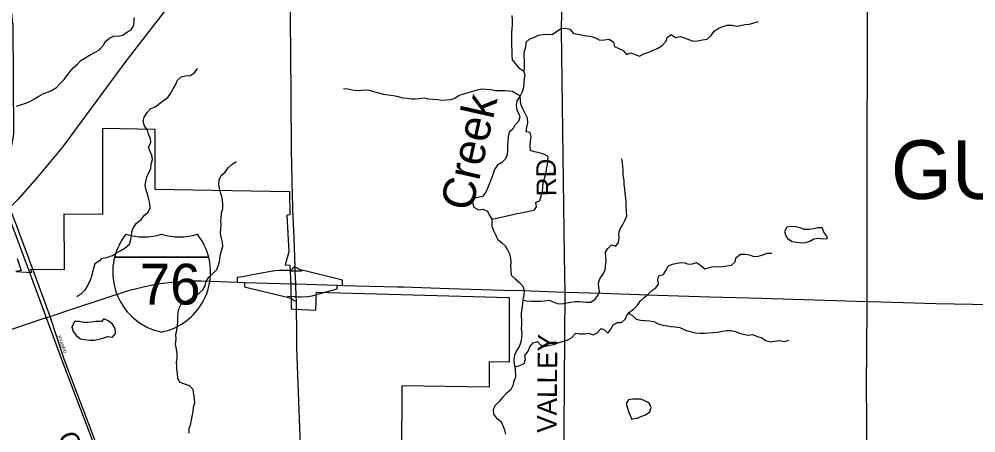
# Model space of a CAD drawing. Extents: x 1985906 to 2277390, y 930619 to 1324581.
# Drawn here: x 2139737 to 2154411, y 1103268 to 1109615 of the extents above; entities that cross this region are included whole.
import ezdxf

# ---------------------------------------------------------------- set-up
doc = ezdxf.new("R2010")
doc.units = 0
for name, color, linetype in [('GM_X_City_Street', 7, 'Continuous'), ('GM_X_City_Street_Text', 7, 'Continuous'), ('GM_X_Corporation', 7, 'Continuous'), ('GM_X_County_Road', 7, 'Continuous'), ('GM_X_County_Road_Text', 7, 'Continuous'), ('GM_X_Interchange_Ramps', 7, 'Continuous'), ('GM_X_Interstate_Location', 7, 'Continuous'), ('GM_X_Interstate_Route', 7, 'Continuous'), ('GM_X_Interstate_Shield', 7, 'Continuous'), ('GM_X_Minor_Lake', 7, 'Continuous'), ('GM_X_Minor_River', 7, 'Continuous'), ('GM_X_Minor_River_Text', 7, 'Continuous'), ('GM_X_Rail_Line', 7, 'Continuous'), ('GM_X_State_Route', 7, 'Continuous'), ('GM_X_Township_Road', 7, 'Continuous'), ('GM_X_Township_Road_Text', 7, 'Continuous'), ('GM_X_Township_Text', 7, 'Continuous')]:
    doc.layers.add(name, color=color, linetype=linetype)

msp = doc.modelspace()

# ---------------------------------------------------------------- linework, layer by layer
at = {"layer": 'GM_X_City_Street'}
msp.add_lwpolyline([(2140429, 1104401), (2140211, 1105055), (2139933, 1105818)], dxfattribs=at)
at = {"layer": 'GM_X_Corporation'}
msp.add_lwpolyline([(2139707, 1105941), (2139768, 1105761), (2139687, 1105741), (2139932, 1105730), (2139910, 1105780), (2140433, 1105776), (2140425, 1106627), (2141021, 1106622), (2141021, 1107942), (2141819, 1107928), (2141819, 1107007), (2143885, 1106971), (2143891, 1106611), (2143844, 1106610), (2143875, 1106047), (2143815, 1105845), (2143887, 1105843), (2143904, 1105539), (2143908, 1105172), (2143958, 1105164), (2144286, 1105152), (2144296, 1105424), (2147255, 1105347), (2147255, 1104351), (2146948, 1104357), (2146948, 1103967), (2145607, 1103990), (2145603, 1102909)], dxfattribs=at)
at = {"layer": 'GM_X_County_Road'}
for points in [[(2139773, 1106246), (2139710, 1106411), (2139675, 1106503), (2139595, 1106721), (2139551, 1106851), (2139522, 1106959), (2139509, 1107057), (2139510, 1107152), (2139515, 1107248), (2139541, 1107375), (2139582, 1107569), (2139628, 1107700), (2139653, 1107849), (2139643, 1109530), (2139636, 1109586), (2139631, 1109670), (2139165, 1111982)], [(2152745, 1106109), (2152748, 1110660)], [(2139898, 1105913), (2139892, 1105931), (2139773, 1106246)], [(2152738, 1104463), (2152745, 1105282), (2152745, 1106109)], [(2139933, 1105818), (2139898, 1105913)], [(2141068, 1102714), (2140430, 1104397), (2140429, 1104401)], [(2152678, 1097093), (2152673, 1097881), (2152670, 1098338), (2152673, 1098838), (2152682, 1099687), (2152744, 1102671), (2152734, 1104084), (2152738, 1104463)]]:
    msp.add_lwpolyline(points, dxfattribs=at)
at = {"layer": 'GM_X_Interchange_Ramps'}
for points in [[(2143970, 1105803), (2143942, 1105804), (2143927, 1105780), (2143905, 1105768), (2143883, 1105759), (2143732, 1105757), (2143660, 1105753), (2143596, 1105743), (2143399, 1105708), (2143212, 1105671), (2143134, 1105658), (2143083, 1105649), (2143083, 1105580)], [(2143972, 1105750), (2143951, 1105749), (2143895, 1105750), (2143883, 1105759)], [(2144699, 1105530), (2144696, 1105612), (2144573, 1105641), (2144158, 1105742), (2144071, 1105763), (2144054, 1105767), (2144018, 1105785), (2143997, 1105801), (2143970, 1105803)], [(2144071, 1105763), (2144070, 1105749), (2144004, 1105749), (2143972, 1105750)], [(2143196, 1105577), (2143194, 1105508), (2143254, 1105494), (2143660, 1105394), (2143850, 1105351), (2143852, 1105350), (2143881, 1105342), (2143912, 1105331), (2143936, 1105316), (2143956, 1105296), (2143989, 1105298)], [(2143986, 1105360), (2144013, 1105356), (2144064, 1105354), (2144160, 1105358), (2144232, 1105371), (2144388, 1105415), (2144540, 1105458), (2144614, 1105477), (2144614, 1105533)], [(2143852, 1105350), (2143857, 1105365), (2143954, 1105359), (2143986, 1105360)]]:
    msp.add_lwpolyline(points, dxfattribs=at)
at = {"layer": 'GM_X_Interstate_Route'}
for points in [[(2136694, 1104508), (2136761, 1104542), (2137444, 1104962), (2137807, 1105204), (2138216, 1105497), (2138589, 1105794), (2138773, 1105951), (2138891, 1106050), (2139180, 1106312), (2139468, 1106592), (2139595, 1106721), (2139713, 1106841), (2139722, 1106850), (2140021, 1107183), (2140401, 1107646), (2141378, 1108972), (2142618, 1110570)], [(2139626, 1104857), (2139700, 1104883), (2140088, 1105015), (2140211, 1105055), (2140575, 1105175), (2141010, 1105319), (2141431, 1105457), (2141729, 1105527), (2141899, 1105557), (2142080, 1105580), (2142236, 1105593), (2142377, 1105600), (2142530, 1105602), (2142684, 1105596), (2143083, 1105580), (2143196, 1105577), (2143931, 1105554)], [(2143931, 1105554), (2143980, 1105553), (2144614, 1105533), (2144699, 1105530), (2145542, 1105508)], [(2145542, 1105508), (2145631, 1105506), (2146331, 1105484), (2147166, 1105456), (2147452, 1105450), (2148112, 1105426), (2148314, 1105423), (2148678, 1105411), (2149530, 1105382), (2150332, 1105357), (2151130, 1105335), (2151931, 1105310), (2152745, 1105282), (2152960, 1105276), (2153798, 1105252), (2154640, 1105237)]]:
    msp.add_lwpolyline(points, dxfattribs=at)
at = {"layer": 'GM_X_Interstate_Shield'}
for p, q in [((2141201, 1105964), (2142644, 1105964)), ((2142644, 1105964), (2141201, 1105964)), ((2142644, 1105964), (2141201, 1105964))]:
    msp.add_line(p, q, dxfattribs=at)
for centre, start, end in [((2142110, 1105734), 141.669, 165.8066), ((2141649, 1107212), 253.0091, 286.9909), ((2142196, 1107212), 253.0091, 286.9909), ((2141735, 1105734), 14.1934, 38.331), ((2142110, 1105734), 165.8066, 258.463), ((2141735, 1105734), 281.537, 14.1934)]:
    msp.add_arc(centre, 938, start, end, dxfattribs=at)
at = {"layer": 'GM_X_Minor_Lake'}
msp.add_line((2152135, 1106248), (2152127, 1106286), dxfattribs=at)
for points in [[(2146986, 1106544), (2147040, 1106557), (2147108, 1106572), (2147178, 1106587), (2147241, 1106602), (2147309, 1106618), (2147371, 1106633), (2147439, 1106646), (2147507, 1106657), (2147579, 1106672), (2147641, 1106687), (2147672, 1106737), (2147664, 1106801), (2147725, 1106832), (2147745, 1106902), (2147766, 1106971), (2147769, 1107039), (2147774, 1107105), (2147817, 1107242), (2147826, 1107314), (2147839, 1107384), (2147846, 1107436), (2147851, 1107507), (2147783, 1107544), (2147712, 1107563), (2147644, 1107578), (2147582, 1107601), (2147573, 1107673), (2147580, 1107742), (2147591, 1107814), (2147574, 1107876), (2147516, 1107885), (2147523, 1107957), (2147537, 1108026), (2147534, 1108096), (2147468, 1108227), (2147439, 1108297), (2147428, 1108363), (2147423, 1108437), (2147370, 1108364), (2147361, 1108292), (2147368, 1108220), (2147407, 1108152)], [(2146988, 1106544), (2147040, 1106557), (2147108, 1106572), (2147178, 1106587), (2147241, 1106602), (2147309, 1106618), (2147371, 1106633), (2147439, 1106646), (2147507, 1106657), (2147579, 1106672), (2147641, 1106687), (2147672, 1106737), (2147664, 1106801), (2147725, 1106832), (2147745, 1106902), (2147766, 1106971), (2147769, 1107039), (2147774, 1107105), (2147817, 1107242), (2147826, 1107314), (2147839, 1107384), (2147846, 1107436), (2147851, 1107507), (2147783, 1107544), (2147712, 1107563), (2147644, 1107578), (2147582, 1107601), (2147573, 1107673), (2147580, 1107742), (2147591, 1107814), (2147574, 1107876), (2147516, 1107885), (2147523, 1107957), (2147537, 1108026), (2147534, 1108096), (2147468, 1108227), (2147439, 1108297), (2147428, 1108363), (2147423, 1108437), (2147370, 1108364), (2147361, 1108292), (2147368, 1108220), (2147407, 1108152)], [(2147407, 1108152), (2147417, 1108110), (2147398, 1108044), (2147341, 1107989), (2147309, 1107925), (2147254, 1107880), (2147239, 1107812), (2147233, 1107743), (2147226, 1107675), (2147227, 1107607), (2147222, 1107535), (2147193, 1107466), (2147135, 1107408), (2147072, 1107375), (2147028, 1107308), (2147005, 1107244), (2146955, 1107107), (2146924, 1107034), (2146895, 1106962), (2146845, 1106895), (2146771, 1106880), (2146703, 1106865), (2146692, 1106801), (2146711, 1106731), (2146784, 1106692), (2146854, 1106701), (2146920, 1106668), (2146949, 1106604), (2146988, 1106544)], [(2147407, 1108152), (2147417, 1108110), (2147398, 1108044), (2147341, 1107989), (2147309, 1107925), (2147254, 1107880), (2147239, 1107812), (2147233, 1107743), (2147226, 1107675), (2147227, 1107607), (2147222, 1107535), (2147193, 1107466), (2147135, 1107408), (2147072, 1107375), (2147028, 1107308), (2147005, 1107244), (2146955, 1107107), (2146924, 1107034), (2146895, 1106962), (2146845, 1106895), (2146771, 1106880), (2146703, 1106865), (2146692, 1106801), (2146711, 1106731), (2146784, 1106692), (2146854, 1106701), (2146920, 1106668), (2146949, 1106604), (2146990, 1106542)], [(2152127, 1106286), (2152078, 1106348), (2152055, 1106413), (2151987, 1106411), (2151925, 1106398), (2151853, 1106389), (2151783, 1106386), (2151717, 1106413), (2151646, 1106428), (2151578, 1106436), (2151514, 1106425), (2151477, 1106358), (2151494, 1106290)], [(2151494, 1106290), (2151522, 1106248), (2151595, 1106203), (2151663, 1106194), (2151730, 1106185), (2151802, 1106188), (2151867, 1106207), (2151927, 1106244), (2151999, 1106256), (2152067, 1106247), (2152135, 1106248)], [(2141000, 1104979), (2140913, 1104975), (2140841, 1104965), (2140791, 1104963), (2140724, 1104963), (2140656, 1104975), (2140584, 1104974), (2140547, 1104889)], [(2141000, 1104979), (2140913, 1104975), (2140841, 1104965), (2140791, 1104963), (2140724, 1104963), (2140656, 1104975), (2140584, 1104974), (2140547, 1104887)], [(2141211, 1104869), (2141168, 1104935), (2141104, 1104988), (2141035, 1105017), (2141000, 1104979)], [(2140547, 1104889), (2140568, 1104822), (2140617, 1104756), (2140679, 1104710), (2140747, 1104698), (2140820, 1104690), (2140892, 1104692), (2141003, 1104716)], [(2140548, 1104886), (2140568, 1104822), (2140617, 1104756), (2140679, 1104710), (2140747, 1104698), (2140820, 1104690), (2140892, 1104692), (2141003, 1104717)], [(2141003, 1104716), (2141099, 1104745), (2141167, 1104738), (2141214, 1104791), (2141211, 1104869)], [(2149400, 1103727), (2149335, 1103761), (2149273, 1103784), (2149221, 1103785), (2149149, 1103787), (2149081, 1103774), (2149047, 1103719), (2149068, 1103647), (2149089, 1103581), (2149118, 1103514), (2149124, 1103486)], [(2149402, 1103726), (2149335, 1103761), (2149273, 1103784), (2149221, 1103785), (2149149, 1103787), (2149081, 1103774), (2149047, 1103719), (2149068, 1103647), (2149089, 1103581), (2149118, 1103514), (2149124, 1103486)], [(2149124, 1103486), (2149144, 1103486), (2149214, 1103495), (2149286, 1103522), (2149346, 1103545), (2149408, 1103590), (2149431, 1103658), (2149400, 1103727)], [(2149124, 1103486), (2149144, 1103486), (2149214, 1103495), (2149286, 1103522), (2149346, 1103545), (2149408, 1103590), (2149431, 1103658), (2149400, 1103726)]]:
    msp.add_lwpolyline(points, dxfattribs=at)
at = {"layer": 'GM_X_Minor_River'}
for points in [[(2140967, 1109143), (2140982, 1109157), (2141033, 1109216), (2141067, 1109276), (2141123, 1109323), (2141195, 1109357), (2141263, 1109352), (2141325, 1109370), (2141389, 1109415), (2141454, 1109451), (2141494, 1109519), (2141500, 1109592), (2141503, 1109642)], [(2147292, 1109669), (2147297, 1109602), (2147297, 1109536), (2147294, 1109466), (2147288, 1109412)], [(2147476, 1108808), (2147488, 1108850), (2147488, 1108919), (2147489, 1108991), (2147483, 1109055), (2147490, 1109127), (2147506, 1109189), (2147513, 1109261), (2147571, 1109312), (2147641, 1109336), (2147701, 1109367), (2147775, 1109381), (2147847, 1109382), (2147913, 1109380), (2147977, 1109425), (2148043, 1109473), (2148115, 1109474), (2148185, 1109460), (2148239, 1109396), (2148310, 1109383), (2148382, 1109367), (2148444, 1109358), (2148516, 1109348), (2148578, 1109329), (2148645, 1109291), (2148713, 1109295), (2148787, 1109308), (2148855, 1109264), (2148867, 1109194), (2148934, 1109163), (2149002, 1109133), (2149051, 1109073), (2149118, 1109096), (2149185, 1109072), (2149253, 1109047), (2149319, 1109081), (2149395, 1109108), (2149467, 1109140), (2149533, 1109169), (2149596, 1109203), (2149654, 1109270), (2149680, 1109338), (2149739, 1109378), (2149806, 1109331), (2149878, 1109351), (2149940, 1109330), (2150006, 1109300), (2150074, 1109278), (2150143, 1109283), (2150216, 1109299), (2150291, 1109308), (2150350, 1109362), (2150398, 1109429), (2150472, 1109479), (2150536, 1109504), (2150599, 1109520), (2150672, 1109521), (2150738, 1109509), (2150802, 1109518), (2150870, 1109530), (2150940, 1109539), (2151008, 1109557), (2151076, 1109580)], [(2147288, 1109412), (2147287, 1109344), (2147287, 1109274), (2147291, 1109204), (2147292, 1109134), (2147296, 1109064), (2147297, 1108993), (2147343, 1108932), (2147402, 1108868), (2147468, 1108826), (2147493, 1108768), (2147485, 1108702), (2147474, 1108566), (2147454, 1108498), (2147423, 1108437)], [(2139694, 1108278), (2139759, 1108301), (2139826, 1108322), (2139892, 1108345), (2139970, 1108394), (2140038, 1108431), (2140103, 1108470), (2140164, 1108489), (2140233, 1108519), (2140310, 1108564), (2140367, 1108625), (2140429, 1108688), (2140470, 1108746), (2140519, 1108811), (2140570, 1108874), (2140632, 1108924), (2140685, 1108979), (2140825, 1109068), (2140967, 1109143)], [(2141001, 1105942), (2141023, 1105950), (2141095, 1105961), (2141167, 1105987), (2141231, 1106028), (2141299, 1106068), (2141363, 1106109), (2141430, 1106163), (2141444, 1106213), (2141460, 1106286), (2141465, 1106354), (2141489, 1106418), (2141538, 1106487), (2141606, 1106543), (2141656, 1106602), (2141715, 1106656), (2141745, 1106720), (2141743, 1106786), (2141726, 1106848), (2141712, 1106916), (2141687, 1106990), (2141669, 1107064), (2141678, 1107129), (2141696, 1107193), (2141721, 1107253), (2141757, 1107321), (2141763, 1107390), (2141782, 1107462), (2141774, 1107526), (2141747, 1107586), (2141721, 1107652), (2141758, 1107716), (2141754, 1107784), (2141721, 1107850), (2141705, 1107914), (2141659, 1107978), (2141640, 1108046), (2141656, 1108112), (2141699, 1108181), (2141757, 1108243), (2141825, 1108268), (2141889, 1108320), (2141950, 1108365), (2142016, 1108413), (2142064, 1108480), (2142099, 1108544), (2142137, 1108608), (2142167, 1108677), (2142222, 1108731), (2142290, 1108743), (2142360, 1108750), (2142426, 1108792), (2142474, 1108857)], [(2147421, 1108436), (2147368, 1108463), (2147306, 1108505), (2147256, 1108510), (2147188, 1108514), (2147116, 1108517), (2147044, 1108513), (2146970, 1108528), (2146901, 1108536), (2146833, 1108542), (2146761, 1108527), (2146689, 1108503), (2146621, 1108486), (2146555, 1108466), (2146486, 1108441), (2146420, 1108399), (2146354, 1108378), (2146290, 1108374), (2146222, 1108369), (2146162, 1108377), (2146087, 1108382), (2146021, 1108388), (2145947, 1108401), (2145875, 1108393), (2145809, 1108388), (2145759, 1108388), (2145687, 1108396), (2145621, 1108403), (2145554, 1108423), (2145504, 1108434), (2145444, 1108444), (2145392, 1108446), (2145324, 1108459), (2145258, 1108481), (2145190, 1108496), (2145115, 1108518), (2145051, 1108524), (2144987, 1108521), (2144917, 1108517), (2144845, 1108524), (2144779, 1108540), (2144713, 1108547)], [(2147461, 1105302), (2147462, 1105302), (2147526, 1105295), (2147596, 1105291), (2147668, 1105286), (2147738, 1105288), (2147792, 1105292), (2147864, 1105305), (2147914, 1105281), (2147987, 1105252), (2148063, 1105246), (2148137, 1105263), (2148199, 1105275), (2148263, 1105282), (2148335, 1105284), (2148387, 1105278), (2148437, 1105275), (2148505, 1105275), (2148573, 1105320), (2148619, 1105384), (2148638, 1105434), (2148630, 1105500), (2148625, 1105564), (2148643, 1105631), (2148689, 1105695), (2148726, 1105763), (2148732, 1105830), (2148743, 1105898), (2148730, 1106042), (2148766, 1106098), (2148820, 1106155), (2148890, 1106133), (2148930, 1106188), (2148941, 1106254), (2148937, 1106326), (2148954, 1106396), (2148990, 1106456), (2149029, 1106525), (2149057, 1106597), (2149055, 1106667), (2149050, 1106733), (2149046, 1106805), (2149041, 1106871), (2149033, 1106942), (2149028, 1107010), (2149018, 1107080), (2149017, 1107142), (2149009, 1107192), (2149003, 1107244), (2149000, 1107294), (2148996, 1107356), (2148992, 1107406), (2148983, 1107474)], [(2142829, 1106397), (2142836, 1106467), (2142832, 1106517), (2142835, 1106567), (2142841, 1106636), (2142861, 1106708), (2142862, 1106772), (2142856, 1106840), (2142847, 1106892), (2142825, 1106954), (2142808, 1107018), (2142802, 1107084), (2142807, 1107152), (2142835, 1107217), (2142899, 1107265), (2142942, 1107333), (2143000, 1107384), (2143068, 1107432)], [(2146987, 1106544), (2146988, 1106437), (2147012, 1106371), (2147050, 1106303), (2147075, 1106239), (2147141, 1106184), (2147198, 1106130), (2147226, 1106078), (2147257, 1106014), (2147271, 1105944), (2147276, 1105878), (2147274, 1105828), (2147276, 1105760), (2147283, 1105688), (2147345, 1105630), (2147410, 1105574), (2147464, 1105521), (2147481, 1105451), (2147479, 1105380), (2147462, 1105314), (2147458, 1105246), (2147447, 1105170), (2147439, 1105106), (2147439, 1105056), (2147442, 1104990), (2147440, 1104921), (2147435, 1104869), (2147445, 1104799), (2147443, 1104731), (2147432, 1104661), (2147408, 1104593), (2147367, 1104528), (2147337, 1104460), (2147326, 1104390), (2147330, 1104322), (2147345, 1104254), (2147349, 1104125), (2147326, 1104059), (2147308, 1103995), (2147271, 1103925), (2147207, 1103874), (2147153, 1103810), (2147098, 1103749), (2147038, 1103689), (2147008, 1103626), (2147013, 1103556), (2147061, 1103492), (2147126, 1103447), (2147156, 1103381), (2147181, 1103317), (2147197, 1103247)], [(2142347, 1103266), (2142346, 1103333), (2142368, 1103405), (2142382, 1103469), (2142405, 1103597), (2142410, 1103660), (2142430, 1103728), (2142425, 1103792), (2142415, 1103860), (2142406, 1103932), (2142352, 1103988), (2142280, 1104013), (2142207, 1104043), (2142171, 1104103), (2142165, 1104179), (2142156, 1104247), (2142154, 1104297), (2142153, 1104347), (2142161, 1104415), (2142160, 1104483), (2142148, 1104551), (2142133, 1104629), (2142143, 1104704), (2142142, 1104780), (2142158, 1104840), (2142168, 1104908), (2142171, 1104976), (2142169, 1105042), (2142174, 1105114), (2142190, 1105183), (2142223, 1105243), (2142289, 1105284), (2142355, 1105316), (2142421, 1105359), (2142493, 1105405), (2142552, 1105460), (2142592, 1105522), (2142606, 1105596), (2142647, 1105657), (2142707, 1105715), (2142767, 1105772), (2142794, 1105842), (2142814, 1105916), (2142819, 1105990), (2142843, 1106059), (2142860, 1106125), (2142854, 1106193), (2142840, 1106257), (2142827, 1106325), (2142829, 1106397)], [(2149061, 1105079), (2149095, 1105115), (2149159, 1105165), (2149220, 1105228), (2149266, 1105294), (2149322, 1105347), (2149387, 1105397), (2149443, 1105452), (2149505, 1105492), (2149545, 1105549), (2149534, 1105617), (2149550, 1105677), (2149618, 1105695), (2149655, 1105760), (2149695, 1105830), (2149757, 1105855), (2149825, 1105869), (2149897, 1105884), (2149947, 1105878), (2149997, 1105858), (2150063, 1105859), (2150127, 1105883), (2150186, 1105839), (2150252, 1105782), (2150318, 1105804), (2150384, 1105819), (2150456, 1105815), (2150524, 1105822), (2150594, 1105830), (2150662, 1105841), (2150718, 1105891), (2150735, 1105959), (2150799, 1106008), (2150871, 1106008), (2150937, 1105997), (2151006, 1105973), (2151074, 1105980), (2151146, 1106000), (2151212, 1106025), (2151284, 1106025)], [(2141001, 1105942), (2140962, 1105903), (2140896, 1105863), (2140875, 1105792), (2140844, 1105651), (2140815, 1105583), (2140779, 1105520), (2140742, 1105458), (2140684, 1105395), (2140623, 1105354)], [(2147338, 1104282), (2147346, 1104284), (2147416, 1104300), (2147482, 1104333), (2147502, 1104401), (2147493, 1104453), (2147545, 1104521), (2147569, 1104590), (2147620, 1104648), (2147686, 1104671), (2147741, 1104615), (2147797, 1104593), (2147869, 1104616), (2147937, 1104622), (2148003, 1104649), (2148071, 1104669), (2148143, 1104692), (2148210, 1104726), (2148274, 1104797), (2148338, 1104789), (2148408, 1104788), (2148472, 1104798), (2148541, 1104771), (2148602, 1104803), (2148664, 1104868), (2148716, 1104848), (2148767, 1104800), (2148814, 1104861), (2148846, 1104927), (2148912, 1104959), (2148978, 1104962), (2149034, 1105012), (2149061, 1105079)], [(2149083, 1105102), (2149087, 1105099), (2149145, 1105067), (2149202, 1105011), (2149268, 1104998), (2149334, 1104994), (2149404, 1104985), (2149474, 1104977), (2149537, 1104941), (2149609, 1104922), (2149681, 1104910), (2149733, 1104899), (2149799, 1104893), (2149872, 1104882), (2149922, 1104858), (2149974, 1104838), (2150042, 1104817), (2150110, 1104805), (2150182, 1104800), (2150251, 1104798), (2150387, 1104807), (2150451, 1104813), (2150519, 1104830), (2150589, 1104840), (2150657, 1104841), (2150725, 1104821), (2150787, 1104800), (2150849, 1104780), (2150918, 1104766), (2150992, 1104775), (2151056, 1104747), (2151120, 1104730), (2151188, 1104686), (2151255, 1104666), (2151329, 1104677), (2151401, 1104686), (2151473, 1104672), (2151543, 1104688)]]:
    msp.add_lwpolyline(points, dxfattribs=at)
at = {"layer": 'GM_X_Rail_Line'}
msp.add_lwpolyline([(2140892, 1103076), (2140396, 1104378), (2140069, 1105268), (2139541, 1106692)], dxfattribs=at)
at = {"layer": 'GM_X_State_Route'}
for points in [[(2143925, 1107155), (2143915, 1107599), (2143907, 1108444), (2143902, 1109082), (2143889, 1110641)], [(2143926, 1107103), (2143925, 1107155)], [(2143937, 1106687), (2143935, 1106740), (2143926, 1107103)], [(2143953, 1106271), (2143937, 1106687)], [(2143981, 1105527), (2143980, 1105553), (2143972, 1105750), (2143970, 1105803), (2143953, 1106271)], [(2143989, 1105247), (2143989, 1105298), (2143986, 1105360), (2143981, 1105527)], [(2144001, 1104428), (2144001, 1104441), (2143997, 1104568), (2143997, 1104751), (2143989, 1105247)], [(2144059, 1102946), (2144001, 1104428)]]:
    msp.add_lwpolyline(points, dxfattribs=at)
at = {"layer": 'GM_X_Township_Road'}
for points in [[(2148104, 1105980), (2148055, 1109447), (2148077, 1110615)], [(2148112, 1105426), (2148104, 1105980)], [(2148092, 1102646), (2148112, 1105426)]]:
    msp.add_lwpolyline(points, dxfattribs=at)

# ---------------------------------------------------------------- texts
at = {"layer": 'GM_X_City_Street_Text'}
for s, rotation, p in [('RYAN', 287.9641, (2140328, 1104752)), ('RD', 288.424, (2140389, 1104576))]:
    msp.add_text(s, height=50, rotation=rotation, dxfattribs=at).set_placement(p)
at = {"layer": 'GM_X_County_Road_Text'}
msp.add_text('C-40', height=300, rotation=290.716, dxfattribs=at).set_placement((2140324, 1103223))
at = {"layer": 'GM_X_Interstate_Location'}
for s in ['-', '.', ',']:
    msp.add_text(s, height=1, dxfattribs=at).set_placement((2141922, 1105565))
msp.add_text('76', height=1, rotation=0, dxfattribs=at).set_placement((2141718, 1105358))
at = {"layer": 'GM_X_Interstate_Shield'}
msp.add_text('76', height=625, dxfattribs=at).set_placement((2141588, 1105237))
at = {"layer": 'GM_X_Minor_River_Text'}
msp.add_text('Creek', height=500.2, rotation=77.2183, dxfattribs=at).set_placement((2146682, 1106652))
at = {"layer": 'GM_X_Township_Road_Text'}
for s, rotation, p in [('RD', 90.9872, (2147976, 1106899)), ('VALLEY', 89.4985, (2147980, 1103267))]:
    msp.add_text(s, height=300, rotation=rotation, dxfattribs=at).set_placement(p)
at = {"layer": 'GM_X_Township_Text'}
msp.add_text('GUILFORD', height=900, rotation=0, dxfattribs=at).set_placement((2153108, 1106856))

doc.saveas('drawing.dxf')
